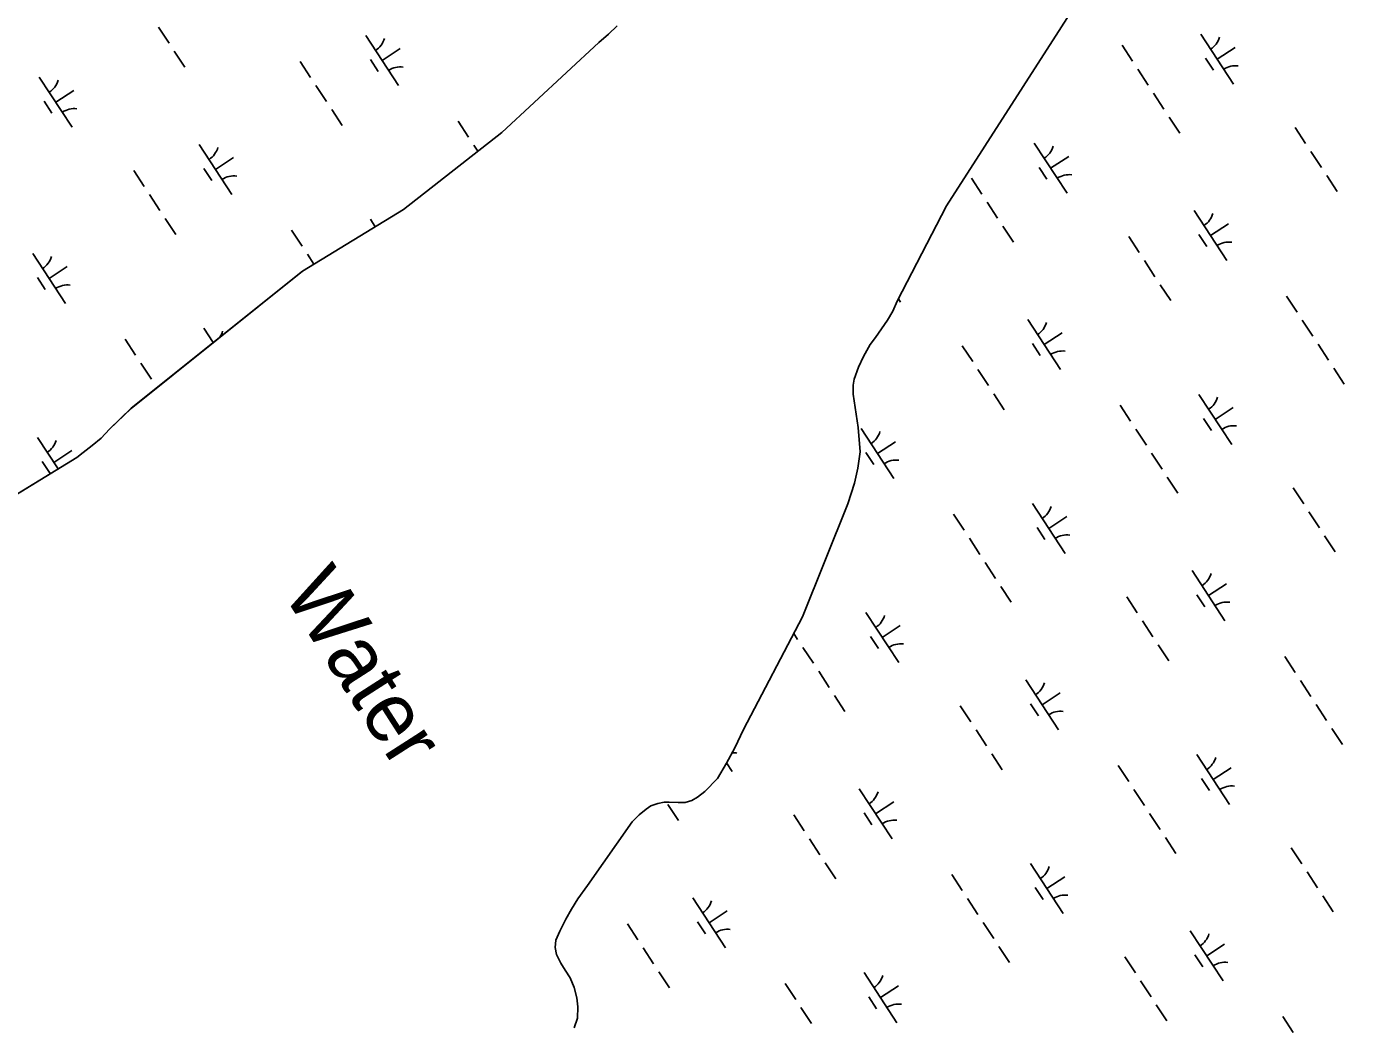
# Model space of a CAD drawing. Extents: x 3945642 to 3966284, y 206476 to 228921.
# Drawn here: x 3954408 to 3955515, y 215550 to 216386 of the extents above; entities that cross this region are included whole.
import ezdxf

# ---------------------------------------------------------------- set-up
doc = ezdxf.new("R2010")
doc.units = 0
for name, color, linetype in [('V-RIVR-IDEN', 7, 'Continuous'), ('V-TOPO-SHOR', 7, 'Continuous'), ('V-WETL-SWMP', 7, 'Continuous')]:
    doc.layers.add(name, color=color, linetype=linetype)

msp = doc.modelspace()

# ---------------------------------------------------------------- linework, layer by layer
at = {"layer": 'V-TOPO-SHOR'}
for points in [[(3955519.6, 216792.2), (3955510.8, 216777.6), (3955423.9, 216636.1), (3955305.3, 216436.3), (3955176.9, 216236.6), (3955135.8, 216156.7), (3955132.2, 216148.5), (3955127.7, 216140.9), (3955122.6, 216133.6), (3955117.6, 216126.5), (3955113.2, 216120.5), (3955107.6, 216110.6), (3955103.4, 216101.6), (3955099.8, 216091.5), (3955099.1, 216086.7), (3955098.9, 216079), (3955103.2, 216051.2)], [(3954901.9, 216387), (3954894.6, 216380.1), (3954886.4, 216373.1), (3954805.5, 216297.9), (3954723.3, 216233.5), (3954638.7, 216181.9), (3954495.6, 216067.3), (3954477.4, 216049.7), (3954470.4, 216042.3), (3954463.1, 216036.3), (3954455.5, 216030.2), (3954450.2, 216026.2), (3954321.7, 215947.6)], [(3955103.2, 216051.2), (3955104.9, 216030.8), (3955103, 216017.2), (3955100.2, 216004.6), (3955094.5, 215987.3), (3955056.8, 215892.9), (3955007.4, 215798.9), (3955000.1, 215783.5), (3954993.2, 215770.7), (3954985.7, 215757.9), (3954975.1, 215746.9), (3954969, 215742.2), (3954964.1, 215739.5), (3954958.6, 215737.8), (3954952.7, 215737.7), (3954945.3, 215738), (3954941, 215737.9), (3954935.9, 215736.8), (3954929.8, 215734.9), (3954926.1, 215732.3), (3954920.3, 215727.5), (3954914.4, 215721.5), (3954876.9, 215668.4), (3954868.8, 215657.1), (3954863.6, 215648.7), (3954859, 215640.3), (3954853.8, 215630.3), (3954850.6, 215622.6), (3954849.9, 215616.5), (3954851.1, 215610.7), (3954854.6, 215603.3), (3954858.4, 215597.7), (3954862.4, 215591.2), (3954865.9, 215583.1), (3954868.2, 215574.5), (3954868.8, 215566.9), (3954868.6, 215557.4), (3954865.8, 215549.5)]]:
    msp.add_lwpolyline(points, dxfattribs=at)
at = {"layer": 'V-WETL-SWMP'}
for p, q in [((3954518.5, 216386), (3954527.3, 216372.6)), ((3954901.9, 216387), (3954894.6, 216380.1)), ((3954691.6, 216379), (3954719, 216337.2)), ((3954886.4, 216373.1), (3954805.5, 216297.9)), ((3954894.6, 216380.1), (3954886.4, 216373.1)), ((3955323.8, 216370.9), (3955332.5, 216357.5)), ((3955389.6, 216380), (3955417, 216338.2)), ((3954531.6, 216365.9), (3954540.4, 216352.5)), ((3954695.5, 216358.9), (3954702.1, 216348.9)), ((3954705.3, 216358.1), (3954720.3, 216368)), ((3955393.5, 216359.9), (3955400.1, 216349.9)), ((3955403.3, 216359.1), (3955418.3, 216369)), ((3954636.9, 216357.2), (3954645.6, 216343.8)), ((3955336.9, 216350.8), (3955345.7, 216337.4)), ((3954418.8, 216344.1), (3954446.2, 216302.3)), ((3954650, 216337.1), (3954658.8, 216323.7)), ((3954432.5, 216323.2), (3954447.6, 216333)), ((3955350.1, 216330.7), (3955358.8, 216317.4)), ((3954422.8, 216324), (3954429.4, 216313.9)), ((3954663.2, 216317), (3954671.9, 216303.6)), ((3954768.8, 216307.4), (3954777.6, 216294)), ((3955363.2, 216310.7), (3955372, 216297.3)), ((3954805.5, 216297.9), (3954723.3, 216233.5)), ((3955468.5, 216301.9), (3955477.2, 216288.6)), ((3954552.4, 216287.9), (3954579.8, 216246)), ((3954782, 216287.3), (3954785.3, 216282.2)), ((3955250.4, 216288.9), (3955277.8, 216247)), ((3955481.6, 216281.9), (3955490.4, 216268.5)), ((3954566.1, 216267), (3954581.2, 216276.8)), ((3955264.1, 216267.9), (3955279.2, 216277.8)), ((3954497.7, 216266), (3954506.5, 216252.6)), ((3954556.4, 216267.7), (3954563, 216257.7)), ((3955197.8, 216259.7), (3955206.6, 216246.3)), ((3955254.4, 216268.7), (3955261, 216258.7)), ((3955494.8, 216261.8), (3955503.5, 216248.4)), ((3954510.9, 216246), (3954519.6, 216232.6)), ((3955210.9, 216239.6), (3955219.7, 216226.2)), ((3954524, 216225.9), (3954532.8, 216212.5)), ((3954723.3, 216233.5), (3954638.7, 216181.9)), ((3955384, 216232.6), (3955411.4, 216190.8)), ((3954629.7, 216216.2), (3954638.5, 216202.8)), ((3954695.5, 216225.3), (3954699.6, 216219.1)), ((3955224.1, 216219.5), (3955232.9, 216206.1)), ((3955397.7, 216211.7), (3955412.8, 216221.6)), ((3955329.3, 216210.8), (3955338.1, 216197.4)), ((3955388, 216212.5), (3955394.6, 216202.5)), ((3954413.3, 216196.7), (3954440.7, 216154.9)), ((3954642.9, 216196.1), (3954648.3, 216187.7)), ((3954427, 216175.8), (3954442, 216185.7)), ((3954638.7, 216181.9), (3954495.6, 216067.2)), ((3955342.5, 216190.7), (3955351.2, 216177.3)), ((3954417.2, 216176.6), (3954423.8, 216166.6)), ((3955355.6, 216170.6), (3955364.4, 216157.3)), ((3955461.3, 216161), (3955470.1, 216147.6)), ((3955136.8, 216158.7), (3955138.7, 216155.9)), ((3955244.9, 216141.5), (3955272.3, 216099.7)), ((3955474.4, 216140.9), (3955483.2, 216127.5)), ((3954556.4, 216134.2), (3954564.2, 216122.2)), ((3955258.6, 216120.6), (3955273.6, 216130.4)), ((3954490.6, 216125.1), (3954499.3, 216111.7)), ((3955190.2, 216119.6), (3955199, 216106.3)), ((3955248.8, 216121.4), (3955255.4, 216111.3)), ((3955487.6, 216120.8), (3955496.4, 216107.4)), ((3954503.7, 216105), (3954512.5, 216091.6)), ((3955203.3, 216099.6), (3955212.1, 216086.2)), ((3955500.8, 216100.7), (3955509.5, 216087.4)), ((3954516.9, 216084.9), (3954517.1, 216084.5)), ((3955216.5, 216079.5), (3955225.3, 216066.1)), ((3955388, 216078.9), (3955415.4, 216037.1)), ((3954495.6, 216067.2), (3954477.4, 216049.7)), ((3955322.2, 216069.8), (3955330.9, 216056.4)), ((3955401.7, 216058), (3955416.7, 216067.9)), ((3954477.4, 216049.7), (3954470.4, 216042.3)), ((3955105.7, 216050.3), (3955133.1, 216008.5)), ((3955335.3, 216049.7), (3955344.1, 216036.4)), ((3955391.9, 216058.8), (3955398.5, 216048.8)), ((3954417.2, 216043), (3954434.5, 216016.6)), ((3954470.4, 216042.3), (3954463.1, 216036.3)), ((3955119.4, 216029.4), (3955134.5, 216039.3)), ((3954430.9, 216022.1), (3954446, 216032)), ((3954455.5, 216030.2), (3954450.2, 216026.2)), ((3954463.1, 216036.3), (3954455.5, 216030.2)), ((3955109.7, 216030.2), (3955116.3, 216020.2)), ((3955348.5, 216029.7), (3955357.2, 216016.3)), ((3954450.2, 216026.2), (3954321.7, 215947.6)), ((3954421.2, 216022.9), (3954427.8, 216012.9)), ((3955361.6, 216009.6), (3955370.4, 215996.2)), ((3955466.8, 216000.9), (3955475.6, 215987.5)), ((3955248.8, 215987.8), (3955276.2, 215946)), ((3955183, 215978.7), (3955191.8, 215965.3)), ((3955262.5, 215966.9), (3955277.6, 215976.7)), ((3955480, 215980.8), (3955488.8, 215967.4)), ((3955252.8, 215967.7), (3955259.3, 215957.6)), ((3955493.1, 215960.7), (3955501.9, 215947.3)), ((3955196.2, 215958.6), (3955204.9, 215945.2)), ((3955209.3, 215938.5), (3955218.1, 215925.1)), ((3955382.4, 215931.6), (3955409.8, 215889.7)), ((3955222.5, 215918.4), (3955231.2, 215905.1)), ((3955396.1, 215910.7), (3955411.2, 215920.5)), ((3955327.7, 215909.7), (3955336.5, 215896.3)), ((3955386.4, 215911.4), (3955392.9, 215901.4)), ((3955109.7, 215896.6), (3955137.1, 215854.8)), ((3955123.4, 215875.7), (3955138.4, 215885.6)), ((3955340.9, 215889.7), (3955349.6, 215876.3)), ((3955049.5, 215879), (3955052.6, 215874.1)), ((3955113.6, 215876.5), (3955120.2, 215866.5)), ((3955057, 215867.4), (3955065.8, 215854.1)), ((3955354, 215869.6), (3955362.8, 215856.2)), ((3955459.7, 215859.9), (3955468.4, 215846.5)), ((3955070.2, 215847.4), (3955079, 215834)), ((3955243.3, 215840.4), (3955270.7, 215798.6)), ((3955472.8, 215839.8), (3955481.6, 215826.4)), ((3955257, 215819.5), (3955272, 215829.4)), ((3955083.3, 215827.3), (3955092.1, 215813.9)), ((3955188.6, 215818.6), (3955197.3, 215805.2)), ((3955247.2, 215820.3), (3955253.8, 215810.3)), ((3955486, 215819.7), (3955494.7, 215806.4)), ((3955201.7, 215798.5), (3955210.5, 215785.1)), ((3955499.1, 215799.7), (3955507.9, 215786.3)), ((3955214.9, 215778.4), (3955223.6, 215765)), ((3955386.3, 215777.9), (3955413.7, 215736)), ((3954993.3, 215770.8), (3954997.9, 215763.7)), ((3955320.5, 215768.7), (3955329.3, 215755.4)), ((3955400, 215757), (3955415.1, 215766.8)), ((3955390.3, 215757.8), (3955396.9, 215747.7)), ((3955104.1, 215749.3), (3955131.5, 215707.4)), ((3955333.7, 215748.7), (3955342.5, 215735.3)), ((3954944.2, 215736.1), (3954953, 215722.8)), ((3955108.1, 215729.1), (3955114.7, 215719.1)), ((3955117.8, 215728.4), (3955132.9, 215738.2)), ((3955346.8, 215728.6), (3955355.6, 215715.2)), ((3955049.4, 215727.4), (3955058.2, 215714)), ((3955062.6, 215707.3), (3955071.3, 215694)), ((3955360, 215708.5), (3955368.8, 215695.1)), ((3955465.2, 215699.8), (3955474, 215686.4)), ((3955075.7, 215687.3), (3955084.5, 215673.9)), ((3955247.2, 215686.7), (3955274.6, 215644.9)), ((3955181.4, 215677.6), (3955190.2, 215664.2)), ((3955260.9, 215665.8), (3955276, 215675.7)), ((3955478.4, 215679.7), (3955487.1, 215666.3)), ((3955251.2, 215666.6), (3955257.7, 215656.6)), ((3954965, 215658.1), (3954992.4, 215616.3)), ((3955194.6, 215657.5), (3955203.3, 215644.1)), ((3955491.5, 215659.7), (3955500.3, 215646.3)), ((3954978.7, 215637.2), (3954993.7, 215647.1)), ((3954910.3, 215636.3), (3954919.1, 215622.9)), ((3954968.9, 215638), (3954975.5, 215628)), ((3955207.7, 215637.4), (3955216.5, 215624.1)), ((3955380.8, 215630.5), (3955408.2, 215588.7)), ((3955220.9, 215617.4), (3955229.6, 215604)), ((3955394.5, 215609.6), (3955409.5, 215619.4)), ((3954923.4, 215616.2), (3954932.2, 215602.8)), ((3955326.1, 215608.7), (3955334.9, 215595.3)), ((3955384.7, 215610.4), (3955391.3, 215600.3)), ((3954936.6, 215596.1), (3954945.4, 215582.7)), ((3955108.1, 215595.6), (3955135.5, 215553.7)), ((3955042.3, 215586.4), (3955051, 215573.1)), ((3955121.8, 215574.7), (3955136.8, 215584.5)), ((3955339.2, 215588.6), (3955348, 215575.2)), ((3955112, 215575.4), (3955118.6, 215565.4)), ((3955055.4, 215566.4), (3955064.2, 215553)), ((3955352.4, 215568.5), (3955361.2, 215555.1)), ((3955458.1, 215558.8), (3955466.8, 215545.4))]:
    msp.add_line(p, q, dxfattribs=at)
for points in [[(3954985.7, 215757.9), (3954993.2, 215770.7), (3955000.1, 215783.5), (3955007.4, 215798.9), (3955056.8, 215892.9), (3955094.5, 215987.3), (3955100.2, 216004.6), (3955103, 216017.2), (3955104.9, 216030.8), (3955103.2, 216051.2), (3955098.9, 216079), (3955099.1, 216086.7), (3955099.8, 216091.5), (3955103.4, 216101.6), (3955107.6, 216110.6), (3955113.2, 216120.5), (3955117.6, 216126.5), (3955122.6, 216133.6), (3955127.7, 216140.9), (3955132.2, 216148.5), (3955135.8, 216156.7), (3955176.9, 216236.6), (3955305.3, 216436.3)], [(3954865.8, 215549.5), (3954868.6, 215557.4), (3954868.8, 215566.9), (3954868.2, 215574.5), (3954865.9, 215583.1), (3954862.4, 215591.2), (3954858.4, 215597.7), (3954854.6, 215603.3), (3954851.1, 215610.7), (3954849.9, 215616.5), (3954850.6, 215622.6), (3954853.8, 215630.3), (3954859, 215640.3), (3954863.6, 215648.7), (3954868.8, 215657.1), (3954876.9, 215668.4), (3954914.4, 215721.5), (3954920.3, 215727.5), (3954926.1, 215732.3), (3954929.8, 215734.9), (3954935.9, 215736.8), (3954941, 215737.9), (3954945.3, 215738), (3954952.7, 215737.7), (3954958.6, 215737.8), (3954964.1, 215739.5), (3954969, 215742.2), (3954975.1, 215746.9), (3954985.7, 215757.9)]]:
    msp.add_lwpolyline(points, dxfattribs=at)
for centre, start, end in [((3954690.3, 216381.3), 302.4575, 344.0011), ((3955388.3, 216382.3), 302.4575, 344.0011), ((3954720.6, 216335.1), 82.4574, 124.0011), ((3955418.6, 216336.1), 82.4574, 124.0011), ((3954417.6, 216346.4), 302.4575, 344.0011), ((3954447.9, 216300.2), 82.4574, 124.0011), ((3954551.2, 216290.2), 302.4575, 344.0011), ((3955249.2, 216291.2), 302.4575, 344.0011), ((3954581.5, 216244), 82.4574, 124.0011), ((3955279.5, 216245), 82.4574, 124.0011), ((3955382.8, 216235), 302.4575, 344.0011), ((3955413.1, 216188.7), 82.4574, 124.0011), ((3954412, 216199), 302.4575, 344.0011), ((3954442.3, 216152.8), 82.4574, 124.0011), ((3955243.6, 216143.8), 302.4575, 344.0011), ((3954555.1, 216136.5), 325.6456, 344.0011), ((3955273.9, 216097.6), 82.4574, 124.0011), ((3955386.7, 216081.3), 302.4575, 344.0011), ((3955417, 216035.1), 82.4574, 124.0011), ((3954416, 216045.3), 302.4575, 344.0011), ((3955104.5, 216052.7), 302.4575, 344.0011), ((3955134.8, 216006.4), 82.4574, 124.0011), ((3955247.6, 215990.1), 302.4575, 344.0011), ((3955277.8, 215943.9), 82.4574, 124.0011), ((3955381.2, 215933.9), 302.4575, 344.0011), ((3955411.4, 215887.7), 82.4574, 124.0011), ((3955108.4, 215899), 302.4575, 344.0011), ((3955138.7, 215852.8), 82.4574, 124.0011), ((3955242, 215842.7), 302.4575, 344.0011), ((3955272.3, 215796.5), 82.4574, 124.0011), ((3954999.6, 215761.6), 82.4574, 95.8858), ((3955385.1, 215780.2), 302.4575, 344.0011), ((3955415.4, 215734), 82.4574, 124.0011), ((3955102.9, 215751.6), 302.4575, 344.0011), ((3955133.2, 215705.4), 82.4574, 124.0011), ((3955246, 215689), 302.4575, 344.0011), ((3954963.7, 215660.4), 302.4575, 344.0011), ((3955276.2, 215642.8), 82.4574, 124.0011), ((3954994, 215614.2), 82.4574, 124.0011), ((3955379.5, 215632.8), 302.4575, 344.0011), ((3955409.8, 215586.6), 82.4574, 124.0011), ((3955106.8, 215597.9), 302.4575, 344.0011), ((3955137.1, 215551.7), 82.4574, 124.0011)]:
    msp.add_arc(centre, 17.6, start, end, dxfattribs=at)

# ---------------------------------------------------------------- texts
at = {"layer": 'V-RIVR-IDEN'}
msp.add_text('Water', height=50, rotation=302.6757, dxfattribs=at).set_placement((3954621.4, 215913.3))

doc.saveas('drawing.dxf')
